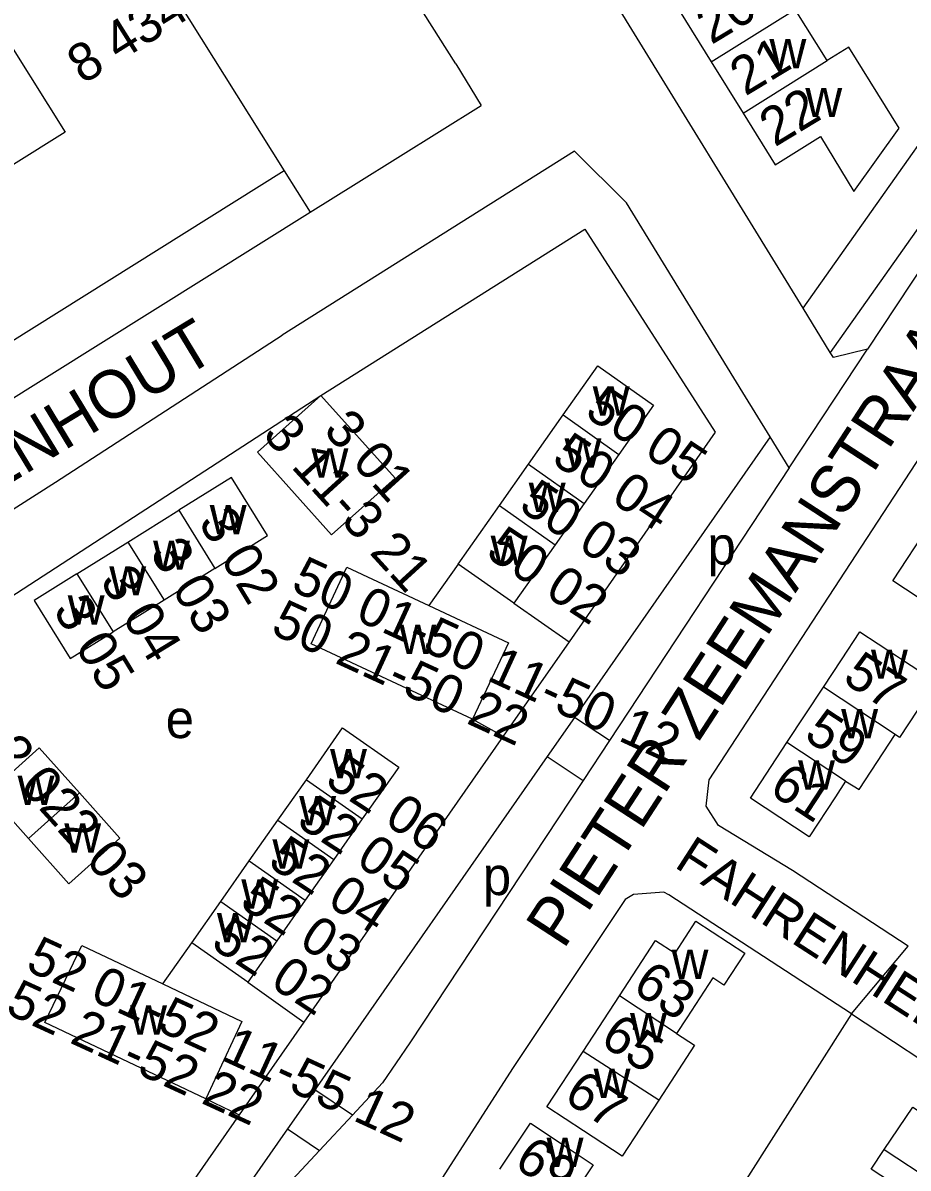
# Model space of a CAD drawing. Extents: x 159294 to 161936, y 384538 to 386517.
# Drawn here: x 159466.9 to 159559.7, y 385196.7 to 385316.7 of the extents above; entities that cross this region are included whole.
import ezdxf

# ---------------------------------------------------------------- set-up
doc = ezdxf.new("R2010")
doc.units = 0
for name, color, linetype in [('BLT_Basislijn', 7, 'Continuous'), ('BLT_Bebouwing', 7, 'Continuous'), ('BLT_Centroide', 7, 'Continuous'), ('BLT_Huisnummer', 7, 'Continuous'), ('BLT_Huisnummer_ tussenligend', 7, 'Continuous'), ('BLT_Huisnummer_reeks', 7, 'Continuous'), ('BLT_Onderverdeling_panden', 7, 'Continuous'), ('BLT_Straatnaam', 7, 'Continuous'), ('BLT_Straatnaam_verkleind', 7, 'Continuous'), ('BLT_Vlakafsluiter', 7, 'Continuous')]:
    doc.layers.add(name, color=color, linetype=linetype)

msp = doc.modelspace()

# ---------------------------------------------------------------- linework, layer by layer
at = {"layer": 'BLT_Basislijn'}
for p, q in [((159548.67, 385286.82), (159514.53, 385342.38)), ((159512.25, 385312.43), (159508.86, 385317.77)), ((159512.25, 385312.43), (159514.93, 385308.07)), ((159501.82, 385299.89), (159514.93, 385308.07)), ((159524.72, 385303.3), (159494.07, 385283.99)), ((159524.72, 385303.3), (159530.15, 385297.86)), ((159494.26, 385301.21), (159497, 385296.88)), ((159497, 385296.88), (159501.82, 385299.89)), ((159542.35, 385278), (159530.15, 385297.86)), ((159434.39, 385257.79), (159497, 385296.88)), ((159551.52, 385282.19), (159548.67, 385286.82)), ((159470.31, 385268.59), (159494.07, 385283.99)), ((159551.84, 385281.66), (159551.52, 385282.19)), ((159555.43, 385282.53), (159551.84, 385281.66)), ((159461.47, 385253.92), (159498.13, 385277.69)), ((159545.2, 385273.36), (159542.35, 385278)), ((159539.44, 385273.83), (159524.13, 385251.88)), ((159545.2, 385273.36), (159524.7, 385243.96)), ((159547.21, 385270.09), (159545.2, 385273.36)), ((159547.21, 385270.09), (159528.38, 385241.55)), ((159419.29, 385236.45), (159470.31, 385268.59)), ((159512.51, 385260.02), (159509.44, 385255.67)), ((159518.36, 385255.92), (159524.13, 385251.88)), ((159524.13, 385251.88), (159517.22, 385241.98)), ((159514, 385243.77), (159517.22, 385241.98)), ((159524.7, 385243.96), (159521.84, 385239.87)), ((159528.38, 385241.55), (159524.7, 385243.96)), ((159517.22, 385241.98), (159496.33, 385212.04)), ((159528.38, 385241.55), (159525.61, 385237.35)), ((159521.84, 385239.87), (159497.48, 385204.95)), ((159521.84, 385239.87), (159525.61, 385237.35)), ((159481.55, 385216.03), (159484.58, 385220.34)), ((159490.45, 385216.21), (159496.33, 385212.04)), ((159496.33, 385212.04), (159489.54, 385202.31)), ((159497.48, 385204.95), (159494.61, 385200.84)), ((159501.43, 385202.29), (159497.48, 385204.95)), ((159486.05, 385203.98), (159489.54, 385202.31)), ((159489.54, 385202.31), (159464.42, 385166.3)), ((159501.43, 385202.29), (159497.98, 385198.58)), ((159494.61, 385200.84), (159465.42, 385159)), ((159494.61, 385200.84), (159497.98, 385198.58))]:
    msp.add_line(p, q, dxfattribs=at)
for points in [[(159559.69, 385219.98), (159547.54, 385227.93), (159539.79, 385232.64), (159538.52, 385234.65), (159538.83, 385237.41), (159581.63, 385302.9), (159584.76, 385305.86), (159586.77, 385307.33), (159657.79, 385350.26)], [(159548.67, 385286.82), (159572.18, 385320.11), (159584.47, 385327.8)], [(159586.91, 385323.42), (159575.69, 385316.4), (159551.52, 385282.19)], [(159586.61, 385319.52), (159578.84, 385314.41), (159575.9, 385311.85), (159572.08, 385307.65), (159567.57, 385300.92), (159555.43, 385282.53)], [(159498.13, 385277.69), (159525.79, 385295.11), (159539.44, 385273.83)], [(159525.61, 385237.35), (159507.46, 385209.86), (159504.58, 385205.66), (159501.43, 385202.29)], [(159553.75, 385212.91), (159534.6, 385225.38), (159534.06, 385225.64), (159530.88, 385225.41), (159530.03, 385224.87), (159518.2, 385207.16), (159491.41, 385165.48), (159491.93, 385163.94)], [(159553.75, 385212.91), (159515.3, 385152.49), (159513.9, 385149.73)], [(159553.75, 385212.91), (159577.28, 385197.4), (159576.71, 385196.09), (159574.37, 385192.48)], [(159497.98, 385198.58), (159493.71, 385194.01), (159472.02, 385161.71), (159468.53, 385158.82), (159465.42, 385159)]]:
    msp.add_lwpolyline(points, dxfattribs=at)
at = {"layer": 'BLT_Bebouwing'}
for p, q in [((159551.18, 385312.78), (159547.84, 385318.14)), ((159535.71, 385317.98), (159539.02, 385312.63)), ((159539.02, 385312.63), (159542.37, 385307.28)), ((159491.48, 385271.76), (159498.13, 385277.69)), ((159519.89, 385270.5), (159523.52, 385275.65)), ((159529.36, 385271.51), (159525.73, 385266.36)), ((159516.84, 385266.17), (159519.89, 385270.5)), ((159477.89, 385262.33), (159483.24, 385265.66)), ((159512.51, 385260.02), (159516.84, 385266.17)), ((159525.73, 385266.36), (159522.67, 385262.03)), ((159472.54, 385259.01), (159477.89, 385262.33)), ((159522.67, 385262.03), (159518.36, 385255.92)), ((159487.02, 385259.57), (159481.68, 385256.24)), ((159518.36, 385255.92), (159512.51, 385260.02)), ((159481.68, 385256.24), (159476.33, 385252.91)), ((159546.98, 385241.31), (159550.8, 385247.12)), ((159493.61, 385233.18), (159496.6, 385237.43)), ((159490.62, 385228.93), (159493.61, 385233.18)), ((159502.46, 385233.32), (159499.47, 385229.06)), ((159487.63, 385224.67), (159490.62, 385228.93)), ((159499.47, 385229.06), (159496.48, 385224.81)), ((159484.58, 385220.34), (159487.63, 385224.67)), ((159496.48, 385224.81), (159493.5, 385220.55)), ((159490.45, 385216.21), (159484.58, 385220.34)), ((159493.5, 385220.55), (159490.45, 385216.21)), ((159525.61, 385208.96), (159529.41, 385214.77))]:
    msp.add_line(p, q, dxfattribs=at)
for points in [[(159466.88, 385344.91), (159494.26, 385301.21)], [(159542.37, 385307.28), (159545.75, 385301.86), (159550.49, 385304.82), (159554, 385299.07), (159558.74, 385305.71), (159553.45, 385314.2), (159551.18, 385312.78)], [(159494.26, 385301.21), (159431.63, 385262)], [(159523.52, 385275.65), (159527.15, 385280.8), (159532.99, 385276.66), (159529.36, 385271.51)], [(159498.13, 385277.69), (159505.89, 385269.02), (159499.22, 385263.09), (159491.48, 385271.76)], [(159487.02, 385259.57), (159492.54, 385263.01), (159488.76, 385269.09), (159483.24, 385265.66)], [(159570.58, 385258.39), (159566.67, 385252.6), (159564.19, 385254.23), (159561.95, 385255.71), (159558.07, 385258.26), (159561.88, 385264.06)], [(159514, 385243.77), (159497.09, 385251.68), (159500.84, 385259.7), (159509.44, 385255.67)], [(159472.54, 385259.01), (159468.06, 385256.21), (159471.85, 385250.13), (159476.33, 385252.91)], [(159509.44, 385255.67), (159517.77, 385251.77), (159514, 385243.77)], [(159550.8, 385247.12), (159552.68, 385250), (159554.61, 385252.93), (159558.47, 385250.41), (159559.08, 385250), (159562.62, 385247.68), (159558.79, 385241.85), (159558.32, 385242.16)], [(159496.6, 385237.43), (159500.4, 385242.85), (159506.28, 385238.74), (159502.46, 385233.32)], [(159553.13, 385237.27), (159552.06, 385235.63), (159549.32, 385231.45), (159543.16, 385235.5), (159546.98, 385241.31)], [(159553.13, 385237.27), (159554.54, 385236.4), (159558.32, 385242.16)], [(159467.48, 385231.27), (159463.26, 385236), (159468.6, 385240.78), (159472.83, 385236.05)], [(159472.83, 385236.05), (159477.06, 385231.31), (159471.71, 385226.53), (159467.48, 385231.27)], [(159529.41, 385214.77), (159533.21, 385220.58), (159535.25, 385219.25), (159537.44, 385222.6), (159542.56, 385219.26), (159540.37, 385215.9), (159539.21, 385216.66), (159536.47, 385212.48), (159535.41, 385210.85)], [(159486.05, 385203.98), (159469.2, 385212), (159473.05, 385220.07), (159481.55, 385216.03)], [(159481.55, 385216.03), (159489.85, 385212.09), (159486.05, 385203.98)], [(159535.41, 385210.85), (159537.3, 385209.6), (159533.54, 385203.84)], [(159533.54, 385203.84), (159529.71, 385197.98), (159525.64, 385200.64), (159521.81, 385203.15), (159525.61, 385208.96)], [(159557.15, 385198.7), (159560.16, 385203.13), (159570, 385196.6), (159569.21, 385195.4), (159569.75, 385195.05), (159568.46, 385193.09), (159568, 385193.39), (159567.12, 385192.06), (159566.66, 385192.41)], [(159516.89, 385196.62), (159520.1, 385201.44), (159524.26, 385198.67), (159526.67, 385197.07), (159523.46, 385192.25)], [(159557.45, 385192.5), (159558.85, 385194.62), (159555.79, 385196.63), (159557.15, 385198.7)]]:
    msp.add_lwpolyline(points, dxfattribs=at)
msp.add_lwpolyline([(159415.64, 385320.05), (159448.97, 385340.92), (159471.3, 385305.29), (159437.94, 385284.43)], close=True, dxfattribs=at)
at = {"layer": 'BLT_Onderverdeling_panden'}
for p, q in [((159539.02, 385312.63), (159547.84, 385318.14)), ((159542.37, 385307.28), (159551.18, 385312.78)), ((159523.52, 385275.65), (159529.36, 385271.51)), ((159519.89, 385270.5), (159525.73, 385266.36)), ((159483.24, 385265.66), (159487.02, 385259.57)), ((159516.84, 385266.17), (159522.67, 385262.03)), ((159477.89, 385262.33), (159481.68, 385256.24)), ((159472.54, 385259.01), (159476.33, 385252.91)), ((159558.32, 385242.16), (159550.8, 385247.12)), ((159553.13, 385237.27), (159546.98, 385241.31)), ((159496.6, 385237.43), (159502.46, 385233.32)), ((159467.48, 385231.27), (159472.83, 385236.05)), ((159493.61, 385233.18), (159499.47, 385229.06)), ((159490.62, 385228.93), (159496.48, 385224.81)), ((159487.63, 385224.67), (159493.5, 385220.55)), ((159535.41, 385210.85), (159529.41, 385214.77)), ((159533.54, 385203.84), (159525.61, 385208.96)), ((159557.15, 385198.7), (159566.66, 385192.41))]:
    msp.add_line(p, q, dxfattribs=at)
at = {"layer": 'BLT_Vlakafsluiter'}
for p, q in [((159547.21, 385270.09), (159555.43, 385282.53)), ((159553.75, 385212.91), (159559.69, 385219.98))]:
    msp.add_line(p, q, dxfattribs=at)

# ---------------------------------------------------------------- texts
at = {"layer": 'BLT_Centroide'}
for s, p in [('w', (159545.14, 385311.96)), ('w', (159548.9, 385306.85)), ('w', (159526.62, 385275.56)), ('w', (159523.66, 385270.13)), ('w', (159497.13, 385269.07)), ('w', (159519.91, 385265.48)), ('w', (159486.47, 385263.14)), ('w', (159515.92, 385259.92)), ('p', (159538.64, 385259.96)), ('w', (159480.53, 385259.42)), ('w', (159475.94, 385256.73)), ('w', (159471.58, 385253.68)), ('w', (159506.34, 385250.59)), ('w', (159555.78, 385248)), ('e', (159481.85, 385241.79)), ('w', (159552.66, 385241.75)), ('w', (159499.08, 385237.58)), ('w', (159548.14, 385236.38)), ('w', (159466.33, 385234.78)), ('w', (159495.85, 385232.64)), ('w', (159471.22, 385229.8)), ('w', (159493.04, 385228.12)), ('p', (159515.09, 385225.34)), ('w', (159489.78, 385223.91)), ('w', (159487.23, 385220.38)), ('w', (159534.88, 385216.56)), ('w', (159478.12, 385210.71)), ('w', (159530.52, 385209.91)), ('w', (159526.71, 385204.09)), ('w', (159521.78, 385196.84))]:
    msp.add_text(s, height=4, dxfattribs=at).set_placement(p)
at = {"layer": 'BLT_Huisnummer'}
for s, rotation, p in [('20', 31.1529, (159539.05, 385314.39)), ('22', 31.1529, (159545.7, 385303.67)), ('50 05', 326.6763, (159525.64, 385275.59)), ('50 04', 326.6763, (159522.17, 385270.7)), ('50 03', 326.6763, (159518.72, 385265.79)), ('3 02', 301.3563, (159485.21, 385264.4)), ('50 02', 326.6763, (159515.26, 385260.89)), ('3 03', 301.3563, (159480.12, 385261.23)), ('3 04', 301.3563, (159474.9, 385258.28)), ('3 05', 301.3563, (159469.98, 385255.2)), ('57', 326.7048, (159552.67, 385247.75)), ('2 02', 312.3563, (159463.43, 385239.95)), ('52 06', 326.6763, (159498.41, 385236.98)), ('61', 326.7091, (159544.96, 385236.1)), ('52 05', 326.6763, (159495.43, 385232.71)), ('2 03', 312.3563, (159470.36, 385232.19)), ('52 04', 326.6763, (159492.42, 385228.47)), ('52 03', 326.6763, (159489.45, 385224.21)), ('52 02', 326.6763, (159486.45, 385219.95)), ('63', 326.8243, (159530.63, 385215.32)), ('67', 326.8167, (159523.42, 385203.87)), ('69', 326.8167, (159518.21, 385196.95))]:
    msp.add_text(s, height=4, rotation=rotation, dxfattribs=at).set_placement(p)
at = {"layer": 'BLT_Huisnummer_ tussenligend'}
for s, rotation, p in [('21', 31.1529, (159542.61, 385309)), ('59', 326.7048, (159548.62, 385241.77)), ('65', 326.8243, (159527.24, 385209.81))]:
    msp.add_text(s, height=4, rotation=rotation, dxfattribs=at).set_placement(p)
at = {"layer": 'BLT_Huisnummer_reeks'}
for s, rotation, p in [('8 434', 32.1228, (159473.19, 385310.23)), ('3 01', 312.3563, (159498.27, 385273.94)), ('3 11-3 21', 312.3563, (159491.9, 385273.5)), ('50 01-50 11-50 12', 335.3563, (159494.84, 385257.34)), ('50 21-50 22', 335.3563, (159492.72, 385252.81)), ('52 01-52 11-55 12', 335.3563, (159467.03, 385217.54)), ('52 21-52 22', 335.3563, (159464.91, 385213.02))]:
    msp.add_text(s, height=4, rotation=rotation, dxfattribs=at).set_placement(p)
at = {"layer": 'BLT_Straatnaam'}
for s, rotation, p in [('PIETER ZEEMANSTRAAT', 56.9673, (159523.56, 385219.55)), ('GRENENHOUT', 31.2251, (159446.73, 385257.03))]:
    msp.add_text(s, height=5, rotation=rotation, dxfattribs=at).set_placement(p)
at = {"layer": 'BLT_Straatnaam_verkleind'}
msp.add_text('FAHRENHEITSTRAAT', height=4, rotation=327.1468, dxfattribs=at).set_placement((159535.05, 385228.34))

doc.saveas('drawing.dxf')
